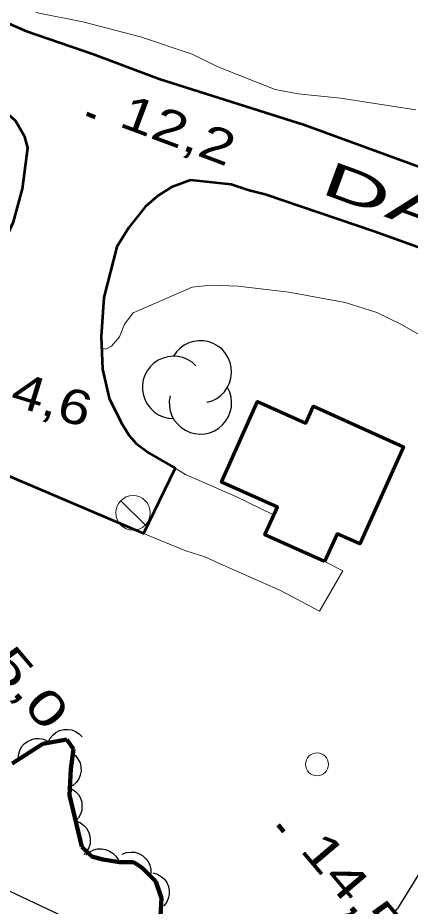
# Model space of a CAD drawing. Extents: x 386081 to 389416, y 5130568 to 5134082.
# Drawn here: x 387982.3 to 388016.4, y 5132627 to 5132704.2 of the extents above; entities that cross this region are included whole.
import ezdxf

# ---------------------------------------------------------------- set-up
doc = ezdxf.new("R2010")
doc.units = 0
doc.header["$LTSCALE"] = 1.2
doc.linetypes.add('DOT_DASHED', pattern=[7.7, 5, -1.2, 0.3, -1.2])
doc.linetypes.add('LONG_DASHED', pattern=[7.5, 6, -1.5])
for name, color, linetype, lineweight in [('19', 7, 'Continuous', 13), ('2', 7, 'Continuous', 13), ('21', 7, 'LONG_DASHED', 35), ('3', 7, 'Continuous', 140), ('31', 7, 'Continuous', 70), ('36', 7, 'Continuous', 13), ('41', 7, 'DOT_DASHED', 25), ('44', 7, 'Continuous', 25)]:
    doc.layers.add(name, color=color, linetype=linetype, lineweight=lineweight)

msp = doc.modelspace()

# ---------------------------------------------------------------- linework, layer by layer
at = {"layer": '19'}
for points in [[(387995.98, 5132665.09), (387996.89, 5132664.53), (388001.26, 5132662.64), (388004.41, 5132661.08)], [(388008.96, 5132656.98), (388010.53, 5132656.15), (388008.5, 5132652.66), (388005.14, 5132654.45), (387999.64, 5132656.9), (387998.55, 5132657.38), (387996.91, 5132657.91), (387993.23, 5132659.41)]]:
    msp.add_lwpolyline(points, dxfattribs=at)
at = {"layer": '2'}
for points in [[(387983.89, 5132704.69), (387987.95, 5132703.9), (387992.96, 5132702.59), (387997.45, 5132701.08), (387999.63, 5132700.01), (388004.66, 5132698), (388006.66, 5132697.62), (388010.33, 5132697.26), (388016.87, 5132696.23)], [(387989.6, 5132675.54), (387989.95, 5132675.43), (387990.46, 5132675.7), (387991.14, 5132676.5), (387991.58, 5132677.61), (387992.34, 5132678.59), (387997.46, 5132680.82), (387999.07, 5132680.99), (388001.44, 5132680.9), (388005.84, 5132680.4), (388010.74, 5132679.49), (388013.49, 5132678.62), (388015.58, 5132677.62), (388019.54, 5132675.34)]]:
    msp.add_lwpolyline(points, dxfattribs=at)
at = {"layer": '21', "linetype": 'Continuous', "lineweight": 53}
for points in [[(387966.27, 5132710.38), (387983.07, 5132703.09), (387988.88, 5132701.09), (387994.58, 5132698.95), (388007.2, 5132694.94), (388032.97, 5132685.51), (388044.21, 5132681.01)], [(387917.34, 5132700.22), (387952.37, 5132684.92), (387962.67, 5132680.54), (387966.14, 5132679.28), (387968.94, 5132678.84), (387971.5, 5132678.9), (387973.78, 5132679.13), (387975.24, 5132679.66), (387977.13, 5132680.72), (387978.25, 5132681.51), (387979.54, 5132682.63), (387981.21, 5132684.91), (387981.94, 5132686.49), (387982.72, 5132689.36), (387983.2, 5132692.94), (387982.92, 5132693.88), (387982.11, 5132695.28), (387980.96, 5132696.34), (387979.45, 5132697.28), (387975.43, 5132699.07), (387968.31, 5132701.9), (387958.91, 5132706.38)], [(388024.15, 5132681.76), (388013.27, 5132685.65), (388003.79, 5132688.88), (388002.4, 5132689.24), (388000.83, 5132689.76), (387997.3, 5132690.13), (387995.66, 5132689.51), (387994.47, 5132688.76), (387993.41, 5132687.83), (387991.96, 5132686), (387990.92, 5132684.32), (387989.8, 5132679.94), (387989.56, 5132676.53), (387989.68, 5132673.69), (387990.25, 5132671.17), (387991.28, 5132669.05), (387992, 5132667.93), (387992.58, 5132667.24), (387993.71, 5132666.4), (387995.98, 5132665.09), (387993.23, 5132659.41), (387974.45, 5132667.4)]]:
    msp.add_lwpolyline(points, dxfattribs=at)
at = {"layer": '3'}
for p, q in [((387988.3, 5132695.89), (387989.04, 5132695.61)), ((388004.91, 5132634.09), (388005.42, 5132633.48))]:
    msp.add_line(p, q, dxfattribs=at)
at = {"layer": '31'}
msp.add_lwpolyline([(388008.96, 5132656.98), (388003.78, 5132659.3), (388004.86, 5132661.7), (387999.99, 5132663.88), (388003.13, 5132670.88), (388007.32, 5132669.01), (388007.98, 5132670.47), (388015.82, 5132666.95), (388012.02, 5132658.5), (388010.04, 5132659.38)], close=True, dxfattribs=at)
at = {"layer": '36'}
msp.add_line((387993.39, 5132660.14), (387991.27, 5132662.26), dxfattribs=at)
at = {"layer": '36', "lineweight": 25}
msp.add_lwpolyline([(387737.65, 5132640.07), (387761.57, 5132662.08), (387796.75, 5132640.73), (387837.73, 5132629.42), (387876.02, 5132653.88), (387905.18, 5132676.93), (387941.93, 5132647.03), (388004.64, 5132617.46), (388067.52, 5132587.58), (388129.01, 5132557.53), (388159.69, 5132610.01), (388184.51, 5132651.37), (388290.36, 5132826.58), (388312.34, 5132873.88), (388333.97, 5132918.51)], dxfattribs=at)
at = {"layer": '36'}
for centre, radius in [((387992.32, 5132661.201), 1.5), ((388008.298, 5132639.34), 1)]:
    msp.add_circle(centre, radius, dxfattribs=at)
at = {"layer": '41'}
msp.add_lwpolyline([(388032.98, 5132675.01), (388031.65, 5132670.06), (388030.56, 5132665.91), (388029.58, 5132662.5), (388028.13, 5132656.47), (388027.04, 5132653.67), (388024.37, 5132647.39), (388022.19, 5132638.63), (388018.43, 5132631.93), (388015.27, 5132626.8), (388007.64, 5132616.42)], dxfattribs=at)
at = {"layer": '44'}
for points in [[(387984.94, 5132641.21), (387985.11, 5132641.59), (387985.38, 5132641.9), (387985.63, 5132642.12), (387985.94, 5132642.27), (387986.3, 5132642.36), (387986.68, 5132642.37), (387987.01, 5132642.34), (387987.33, 5132642.2), (387987.65, 5132642), (387987.9, 5132641.74)], [(387982.36, 5132639.75), (387982.37, 5132640.17), (387982.49, 5132640.55), (387982.64, 5132640.85), (387982.87, 5132641.11), (387983.17, 5132641.34), (387983.52, 5132641.49), (387983.83, 5132641.58), (387984.18, 5132641.58), (387984.55, 5132641.52), (387984.88, 5132641.37)], [(387986.99, 5132640.35), (387987.33, 5132640.1), (387987.56, 5132639.77), (387987.72, 5132639.48), (387987.79, 5132639.13), (387987.81, 5132638.76), (387987.72, 5132638.39), (387987.62, 5132638.08), (387987.41, 5132637.8), (387987.14, 5132637.54), (387986.84, 5132637.35)], [(387986.63, 5132637.33), (387987.03, 5132637.19), (387987.35, 5132636.94), (387987.58, 5132636.71), (387987.75, 5132636.4), (387987.87, 5132636.05), (387987.89, 5132635.67), (387987.88, 5132635.34), (387987.76, 5132635.01), (387987.58, 5132634.69), (387987.34, 5132634.42)], [(387987.34, 5132634.42), (387987.73, 5132634.27), (387988.06, 5132634.03), (387988.29, 5132633.79), (387988.46, 5132633.48), (387988.58, 5132633.13), (387988.6, 5132632.75), (387988.59, 5132632.43), (387988.47, 5132632.09), (387988.29, 5132631.77), (387988.05, 5132631.5)], [(387988.23, 5132631.44), (387988.54, 5132631.72), (387988.91, 5132631.9), (387989.23, 5132631.99), (387989.58, 5132632), (387989.94, 5132631.94), (387990.29, 5132631.79), (387990.58, 5132631.63), (387990.82, 5132631.37), (387991.02, 5132631.06), (387991.14, 5132630.72)], [(387991.37, 5132631.52), (387991.76, 5132631.67), (387992.16, 5132631.71), (387992.49, 5132631.7), (387992.83, 5132631.58), (387993.15, 5132631.41), (387993.43, 5132631.14), (387993.64, 5132630.9), (387993.78, 5132630.57), (387993.86, 5132630.21), (387993.87, 5132629.85)], [(387994.05, 5132629.9), (387994.45, 5132629.78), (387994.8, 5132629.57), (387995.05, 5132629.36), (387995.25, 5132629.06), (387995.39, 5132628.72), (387995.45, 5132628.34), (387995.47, 5132628.02), (387995.38, 5132627.68), (387995.23, 5132627.34), (387995.01, 5132627.05)]]:
    msp.add_lwpolyline(points, dxfattribs=at)
at = {"layer": '44', "linetype": 'DOT_DASHED', "lineweight": 90}
msp.add_lwpolyline([(387981.83, 5132639.41), (387984.5, 5132641.13), (387986.56, 5132641.5), (387987.16, 5132640.66), (387986.92, 5132638.96), (387986.8, 5132636.65), (387987.89, 5132632.16), (387988.73, 5132631.32), (387989.7, 5132631.08), (387991.16, 5132630.85), (387992.37, 5132630.85), (387993.09, 5132630.37), (387994.3, 5132629.16), (387994.79, 5132627.71), (387994.67, 5132625.65)], dxfattribs=at)
at = {"layer": '44'}
for centre, start, end in [((387998.172, 5132673.467), 282.26917, 149.72626), ((387995.841, 5132672.112), 44.11537, 269.80396), ((387998.172, 5132670.757), 166.93686, 29.62122)]:
    msp.add_arc(centre, 2.71, start, end, dxfattribs=at)

# ---------------------------------------------------------------- texts
at = {"layer": '21', "width": 2.05}
msp.add_text('DANUBE', height=3, rotation=339.8, dxfattribs=at).set_placement((388008.47, 5132689.05))
at = {"layer": '3'}
for s, rotation, width, p in [('12,2   ', 339.481, 1.3, (387990.98, 5132694.85)), ('14,6   ', 342.934, 1.25, (387978.85, 5132671.46)), ('15,0   ', 310.294, 1.4, (387977.64, 5132650.39)), ('14,5   ', 310.294, 1.4, (388006.74, 5132631.87))]:
    msp.add_text(s, height=3, rotation=rotation, dxfattribs=dict(at, width=width)).set_placement(p)

doc.saveas('drawing.dxf')
